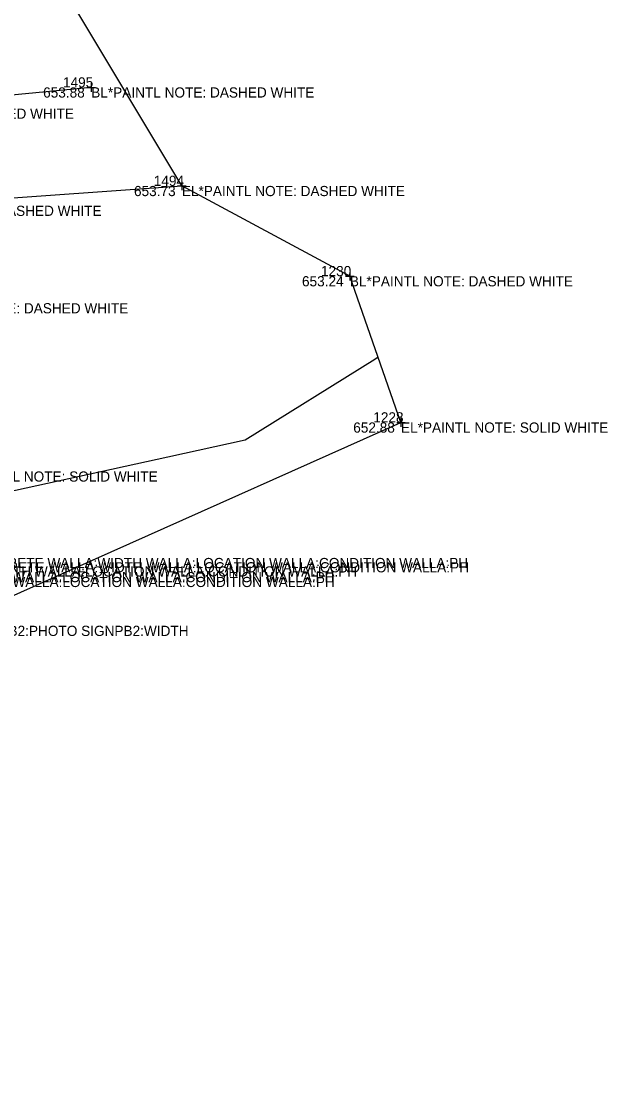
# Model space of a CAD drawing. Extents: x 2129350 to 2137777, y 657588 to 659885.
# Drawn here: x 2137697.2 to 2137766.4, y 659577.8 to 659703.3 of the extents above; entities that cross this region are included whole.
import ezdxf

# ---------------------------------------------------------------- set-up
doc = ezdxf.new("R2010")
doc.units = 0
for name, color, linetype in [('BR_X_SV_Abut_Text', 7, 'Continuous'), ('DT_X_Contour_Minor', 7, 'Continuous'), ('DT_X_TIN_Hull', 7, 'Continuous'), ('PV_X_COP', 7, 'Continuous'), ('SV_X_Shot_Marker', 7, 'Continuous'), ('SV_X_Text_Comment', 7, 'Continuous'), ('SV_X_Text_Elevation', 7, 'Continuous'), ('SV_X_Text_Name', 7, 'Continuous')]:
    doc.layers.add(name, color=color, linetype=linetype)

msp = doc.modelspace()

# ---------------------------------------------------------------- linework, layer by layer
at = {"layer": 'DT_X_Contour_Minor'}
msp.add_lwpolyline([(2137739.3, 659663.69), (2137738.89, 659663.43), (2137723.62, 659653.9), (2137714.52, 659651.92), (2137688.61, 659646.26)], dxfattribs=at)
at = {"layer": 'DT_X_TIN_Hull'}
msp.add_lwpolyline([(2137401.47, 659579.68), (2137450.87, 659586.86), (2137502.7, 659595.13), (2137554.97, 659583.76), (2137591.85, 659577.76), (2137603.43, 659601.15), (2137623.64, 659613), (2137645.43, 659618.18), (2137667.45, 659620.17), (2137673.66, 659625.51), (2137741.99, 659656), (2137735.95, 659673.23), (2137716.16, 659683.86), (2137702.15, 659707.27), (2137703.22, 659719.42), (2137719, 659737.42), (2137716.21, 659749.54), (2137712.68, 659760.75), (2137709.74, 659772.64), (2137682.14, 659782.09), (2137682.1, 659782.7), (2137682.69, 659785.11), (2137682.67, 659795.89)], dxfattribs=at)
at = {"layer": 'PV_X_COP'}
for points in [[(2137705.48, 659695.46), (2137679.73, 659692.97), (2137629.06, 659688.91), (2137578.21, 659684.75), (2137527.87, 659680.07), (2137477.3, 659675.49), (2137426.77, 659670.69), (2137376.22, 659665.74), (2137325.7, 659660.01), (2137275.59, 659654.74), (2137225.49, 659648.9)], [(2137228.57, 659637.49), (2137278.76, 659642.81), (2137328.92, 659648.92), (2137378.82, 659654.27), (2137430.25, 659659.54), (2137480.22, 659663.83), (2137531.21, 659668.18), (2137581.56, 659672.8), (2137632.12, 659677.53), (2137682.98, 659681.53), (2137716.16, 659683.86)]]:
    msp.add_lwpolyline(points, dxfattribs=at)
at = {"layer": 'SV_X_Shot_Marker'}
for p, q in [((2137705.48, 659695.96), (2137705.48, 659694.96)), ((2137704.98, 659695.46), (2137705.98, 659695.46)), ((2137705.48, 659695.46), (2137705.48, 659695.46)), ((2137715.66, 659683.86), (2137716.66, 659683.86)), ((2137716.16, 659684.36), (2137716.16, 659683.36)), ((2137716.16, 659683.86), (2137716.16, 659683.86)), ((2137735.46, 659673.23), (2137736.46, 659673.23)), ((2137735.96, 659673.73), (2137735.96, 659672.73)), ((2137735.96, 659673.23), (2137735.96, 659673.23)), ((2137741.49, 659656), (2137742.49, 659656)), ((2137741.99, 659656.5), (2137741.99, 659655.5)), ((2137741.99, 659656), (2137741.99, 659656))]:
    msp.add_line(p, q, dxfattribs=at)

# ---------------------------------------------------------------- texts
at = {"layer": 'BR_X_SV_Abut_Text'}
for p in [(2137676.51, 659638.84), (2137676.62, 659638.34), (2137660.77, 659637.18), (2137663.44, 659637.85), (2137660.8, 659636.61)]:
    msp.add_text('WALLA:MATERIAL CONCRETE WALLA:WIDTH WALLA:LOCATION WALLA:CONDITION WALLA:PH', height=1.2, dxfattribs=at).set_placement(p)
at = {"layer": 'SV_X_Text_Comment'}
for s, p in [('BL*PAINTL NOTE: DASHED WHITE', (2137705.48, 659694.27)), ('PAINTL NOTE: DASHED WHITE', (2137679.73, 659691.77)), ('EL*PAINTL NOTE: DASHED WHITE', (2137716.16, 659682.66)), ('PAINTL NOTE: DASHED WHITE', (2137682.98, 659680.33)), ('BL*PAINTL NOTE: DASHED WHITE', (2137735.96, 659672.03)), ('PAINTL NOTE: DASHED WHITE', (2137686.13, 659668.85)), ('EL*PAINTL NOTE: SOLID WHITE', (2137741.99, 659654.8)), ('PAINTL NOTE: SOLID WHITE', (2137691.47, 659649.03)), ('SIGNPB2:NOTE1 YIELD SIGNPB2:NOTE2 SIGNPB2:NOTE3 SIGNPB2:PHOTO SIGNPB2:WIDTH', (2137646.06, 659630.85))]:
    msp.add_text(s, height=1.2, dxfattribs=at).set_placement(p)
at = {"layer": 'SV_X_Text_Elevation'}
for s, p in [('653.88', (2137699.81, 659694.27)), ('653.73', (2137710.52, 659682.66)), ('653.24', (2137730.32, 659672.03)), ('652.88', (2137736.36, 659654.8))]:
    msp.add_text(s, height=1.2, dxfattribs=at).set_placement(p)
at = {"layer": 'SV_X_Text_Name'}
for s, p in [('1495', (2137702.15, 659695.46)), ('1494', (2137712.85, 659683.86)), ('1230', (2137732.56, 659673.23)), ('1228', (2137738.72, 659656))]:
    msp.add_text(s, height=1.2, dxfattribs=at).set_placement(p)

doc.saveas('drawing.dxf')
